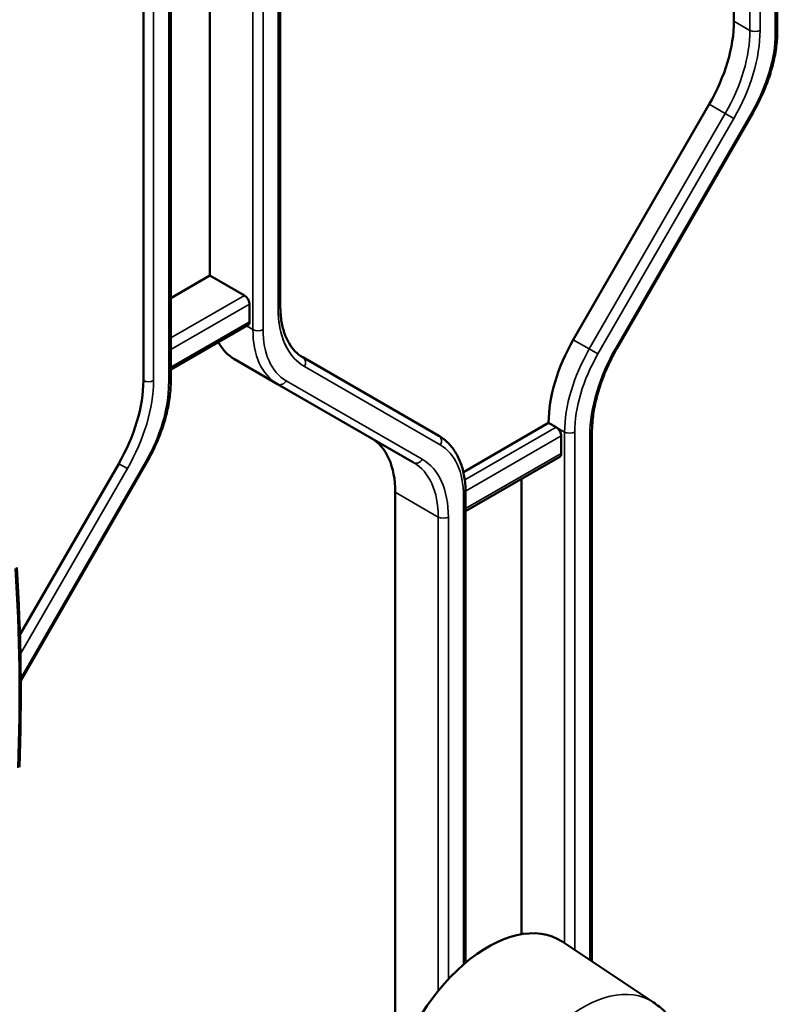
# Model space of a CAD drawing. Header units: millimetres. Extents: x 0 to 14369, y -869 to 2970.
# Tile 468 of 656: x 3657 to 3688, y 1113 to 1155. Entities that reach past the tile are written whole.
import ezdxf

# ---------------------------------------------------------------- set-up
doc = ezdxf.new("R2010")
doc.units = ezdxf.units.MM
doc.header["$LTSCALE"] = 10
doc.layers.add('Sichtbar (ISO)', color=7, linetype='Continuous', lineweight=50)
doc.layers.add('Sichtbar schmal (ISO)', color=7, linetype='Continuous', lineweight=35)

msp = doc.modelspace()

# ---------------------------------------------------------------- linework, layer by layer
at = {"layer": 'Sichtbar (ISO)'}
for p, q in [((3688.46, 1154.164), (3688.46, 1179.867)), ((3688.46, 1154.164), (3688.46, 1179.867)), ((3686.639, 1154.57), (3686.639, 1179.258)), ((3686.639, 1179.258), (3686.639, 1154.57)), ((3667.6, 1142.628), (3667.6, 1167.316)), ((3667.6, 1142.628), (3667.6, 1167.316)), ((3663.004, 1139.467), (3663.004, 1165.17)), ((3663.004, 1139.467), (3663.004, 1165.17)), ((3664.648, 1165.375), (3664.648, 1143.897)), ((3664.648, 1143.897), (3664.648, 1165.375)), ((3661.855, 1164.173), (3661.855, 1139.485)), ((3679.897, 1141.2), (3685.604, 1151.085)), ((3685.604, 1151.085), (3679.897, 1141.2)), ((3681.739, 1140.854), (3687.446, 1150.739)), ((3681.739, 1140.854), (3687.446, 1150.739)), ((3663.004, 1142.947), (3664.648, 1143.897)), ((3664.648, 1143.897), (3663.004, 1142.947)), ((3666.098, 1143.06), (3664.648, 1143.897)), ((3664.648, 1143.897), (3666.098, 1143.06)), ((3666.31, 1141.958), (3666.31, 1142.693)), ((3666.31, 1142.693), (3666.31, 1141.958)), ((3663.004, 1139.947), (3666.248, 1141.82)), ((3663.004, 1139.947), (3666.248, 1141.82)), ((3665.684, 1140.383), (3667.487, 1139.342)), ((3667.487, 1139.342), (3665.684, 1140.383)), ((3674.255, 1137.167), (3668.548, 1140.462)), ((3668.548, 1140.462), (3674.255, 1137.167)), ((3667.487, 1139.342), (3673.194, 1136.047)), ((3673.194, 1136.047), (3667.487, 1139.342)), ((3675.283, 1135.649), (3678.861, 1137.715)), ((3678.861, 1137.715), (3675.283, 1135.649)), ((3678.861, 1137.715), (3679.179, 1137.532)), ((3679.179, 1137.532), (3678.861, 1137.715)), ((3679.391, 1136.429), (3679.391, 1137.164)), ((3679.391, 1137.164), (3679.391, 1136.429)), ((3680.681, 1115.111), (3680.681, 1137.31)), ((3680.681, 1115.111), (3680.681, 1137.31)), ((3675.378, 1134.011), (3679.329, 1136.292)), ((3675.378, 1134.011), (3679.329, 1136.292)), ((3660.82, 1136), (3656.673, 1128.819)), ((3656.707, 1126.89), (3661.99, 1136.042)), ((3656.707, 1126.89), (3661.99, 1136.042)), ((3677.73, 1116.256), (3677.73, 1135.369)), ((3677.73, 1135.369), (3677.73, 1116.256)), ((3672.426, 1110.533), (3672.426, 1134.799)), ((3672.426, 1134.799), (3672.426, 1110.533)), ((3675.378, 1115.057), (3675.378, 1134.756)), ((3675.378, 1115.057), (3675.378, 1134.756)), ((3683.253, 1113.398), (3679.425, 1115.949))]:
    msp.add_line(p, q, dxfattribs=at)
for centre, major_axis, start_param, end_param in [((3683.104, 1152.528), (2.5, 4.33), 4.712389, 5.497787), ((3683.104, 1152.528), (-2.5, -4.33), 1.570796, 2.356194), ((3666.098, 1142.815), (0.15, -0.26), 0.785398, 2.356194), ((3666.098, 1142.815), (-0.15, 0.26), 3.926991, 5.497787), ((3666.098, 1142.08), (0.15, -0.26), 0, 0.785398), ((3666.098, 1142.08), (0.15, -0.26), 0, 0.785398), ((3682.397, 1139.757), (2.5, 4.33), 1.570796, 2.356194), ((3682.397, 1139.757), (-2.5, -4.33), 4.712389, 5.497787), ((3668.184, 1144.713), (-2.5, -4.33), 5.947662, 6.283185), ((3668.184, 1144.713), (-2.5, -4.33), 5.947662, 6.283185), ((3658.32, 1137.444), (-2.5, -4.33), 1.570796, 2.356194), ((3679.179, 1137.287), (0.15, -0.26), 0.785398, 2.356195), ((3679.179, 1137.287), (-0.15, 0.26), 3.926991, 5.497787), ((3668.891, 1132.758), (2.5, 4.33), 5.497787, 6.283185), ((3668.891, 1132.758), (2.5, 4.33), 5.497787, 6.283185), ((3679.179, 1136.552), (0.15, -0.26), 0, 0.785398), ((3679.179, 1136.552), (0.15, -0.26), 0, 0.785398), ((3676.316, 1110.82), (3, 5.196), 6.246119, 8.37758)]:
    msp.add_ellipse(centre, major_axis=major_axis, ratio=0.57735, start_param=start_param, end_param=end_param, dxfattribs=at)
for points, knots in [([(3688.46, 1154.164), (3688.46, 1153.95), (3688.445, 1153.728), (3688.388, 1153.277), (3688.345, 1153.046), (3688.232, 1152.582), (3688.163, 1152.347), (3687.998, 1151.88), (3687.903, 1151.647), (3687.691, 1151.187), (3687.574, 1150.96), (3687.446, 1150.739)], [0, 0, 0, 0, 0.1570796, 0.1570796, 0.3141593, 0.3141593, 0.4712389, 0.4712389, 0.6283185, 0.6283185, 0.7853982, 0.7853982, 0.7853982, 0.7853982]), ([(3688.46, 1154.164), (3688.46, 1153.95), (3688.445, 1153.728), (3688.388, 1153.277), (3688.345, 1153.046), (3688.232, 1152.582), (3688.163, 1152.347), (3687.998, 1151.88), (3687.903, 1151.647), (3687.691, 1151.187), (3687.574, 1150.96), (3687.446, 1150.739)], [0, 0, 0, 0, 0.1570796, 0.1570796, 0.3141593, 0.3141593, 0.4712389, 0.4712389, 0.6283185, 0.6283185, 0.7853982, 0.7853982, 0.7853982, 0.7853982]), ([(3667.6, 1142.628), (3667.6, 1142.415), (3667.615, 1142.212), (3667.671, 1141.832), (3667.713, 1141.655), (3667.822, 1141.33), (3667.889, 1141.183), (3668.044, 1140.922), (3668.132, 1140.807), (3668.326, 1140.611), (3668.432, 1140.528), (3668.548, 1140.462)], [3.1415927, 3.1415927, 3.1415927, 3.1415927, 3.2986723, 3.2986723, 3.4557519, 3.4557519, 3.6128316, 3.6128316, 3.7699112, 3.7699112, 3.9269908, 3.9269908, 3.9269908, 3.9269908]), ([(3667.6, 1142.628), (3667.6, 1142.415), (3667.615, 1142.212), (3667.671, 1141.832), (3667.713, 1141.655), (3667.822, 1141.33), (3667.889, 1141.183), (3668.044, 1140.922), (3668.132, 1140.807), (3668.326, 1140.611), (3668.432, 1140.528), (3668.548, 1140.462)], [3.1415927, 3.1415927, 3.1415927, 3.1415927, 3.2986723, 3.2986723, 3.4557519, 3.4557519, 3.6128316, 3.6128316, 3.7699112, 3.7699112, 3.9269908, 3.9269908, 3.9269908, 3.9269908]), ([(3681.739, 1140.854), (3681.605, 1140.621), (3681.481, 1140.383), (3681.258, 1139.9), (3681.159, 1139.655), (3680.987, 1139.167), (3680.915, 1138.923), (3680.798, 1138.442), (3680.754, 1138.206), (3680.696, 1137.746), (3680.681, 1137.523), (3680.681, 1137.31)], [2.3561945, 2.3561945, 2.3561945, 2.3561945, 2.5132741, 2.5132741, 2.6703538, 2.6703538, 2.8274334, 2.8274334, 2.984513, 2.984513, 3.1415927, 3.1415927, 3.1415927, 3.1415927]), ([(3681.739, 1140.854), (3681.605, 1140.621), (3681.481, 1140.383), (3681.258, 1139.9), (3681.159, 1139.655), (3680.987, 1139.167), (3680.915, 1138.923), (3680.798, 1138.442), (3680.754, 1138.206), (3680.696, 1137.746), (3680.681, 1137.523), (3680.681, 1137.31)], [2.3561945, 2.3561945, 2.3561945, 2.3561945, 2.5132741, 2.5132741, 2.6703538, 2.6703538, 2.8274334, 2.8274334, 2.984513, 2.984513, 3.1415927, 3.1415927, 3.1415927, 3.1415927]), ([(3663.004, 1139.467), (3663.004, 1139.253), (3662.989, 1139.031), (3662.932, 1138.58), (3662.889, 1138.349), (3662.776, 1137.885), (3662.707, 1137.65), (3662.542, 1137.183), (3662.448, 1136.95), (3662.235, 1136.49), (3662.118, 1136.263), (3661.99, 1136.042)], [0, 0, 0, 0, 0.1570796, 0.1570796, 0.3141593, 0.3141593, 0.4712389, 0.4712389, 0.6283185, 0.6283185, 0.7853982, 0.7853982, 0.7853982, 0.7853982]), ([(3663.004, 1139.467), (3663.004, 1139.253), (3662.989, 1139.031), (3662.932, 1138.58), (3662.889, 1138.349), (3662.776, 1137.885), (3662.707, 1137.65), (3662.542, 1137.183), (3662.448, 1136.95), (3662.235, 1136.49), (3662.118, 1136.263), (3661.99, 1136.042)], [0, 0, 0, 0, 0.1570796, 0.1570796, 0.3141593, 0.3141593, 0.4712389, 0.4712389, 0.6283185, 0.6283185, 0.7853982, 0.7853982, 0.7853982, 0.7853982]), ([(3674.255, 1137.167), (3674.401, 1137.082), (3674.536, 1136.978), (3674.777, 1136.734), (3674.883, 1136.595), (3675.065, 1136.288), (3675.14, 1136.121), (3675.26, 1135.765), (3675.304, 1135.575), (3675.364, 1135.178), (3675.378, 1134.97), (3675.378, 1134.756)], [5.4977871, 5.4977871, 5.4977871, 5.4977871, 5.6548668, 5.6548668, 5.8119464, 5.8119464, 5.969026, 5.969026, 6.1261057, 6.1261057, 6.2831853, 6.2831853, 6.2831853, 6.2831853]), ([(3674.255, 1137.167), (3674.401, 1137.082), (3674.536, 1136.978), (3674.777, 1136.734), (3674.883, 1136.595), (3675.065, 1136.288), (3675.14, 1136.121), (3675.26, 1135.765), (3675.304, 1135.575), (3675.364, 1135.178), (3675.378, 1134.97), (3675.378, 1134.756)], [5.4977871, 5.4977871, 5.4977871, 5.4977871, 5.6548668, 5.6548668, 5.8119464, 5.8119464, 5.969026, 5.969026, 6.1261057, 6.1261057, 6.2831853, 6.2831853, 6.2831853, 6.2831853]), ([(3684.811, 1111.165), (3684.768, 1111.327), (3684.714, 1111.489), (3684.585, 1111.812), (3684.509, 1111.974), (3684.33, 1112.291), (3684.227, 1112.448), (3683.994, 1112.748), (3683.863, 1112.893), (3683.576, 1113.162), (3683.42, 1113.287), (3683.253, 1113.398)], [0.2617994, 0.2617994, 0.2617994, 0.2617994, 0.3591059, 0.3591059, 0.4564123, 0.4564123, 0.5537188, 0.5537188, 0.6510253, 0.6510253, 0.7483318, 0.7483318, 0.7483318, 0.7483318])]:
    msp.add_open_spline(points, degree=3, knots=knots, dxfattribs=at)
msp.add_open_spline([(3656.537, 1131.641), (3656.725, 1128.88), (3656.748, 1126.071), (3656.653, 1123.261)], degree=3, dxfattribs=at)
at = {"layer": 'Sichtbar schmal (ISO)'}
for p, q in [((3688.372, 1179.745), (3688.372, 1154.042)), ((3688.372, 1154.042), (3688.372, 1179.745)), ((3687.311, 1178.87), (3687.311, 1154.182)), ((3687.311, 1154.182), (3687.311, 1178.87)), ((3687.735, 1154.182), (3687.735, 1178.87)), ((3687.735, 1178.87), (3687.735, 1154.182)), ((3666.451, 1167.334), (3666.451, 1141.631)), ((3666.451, 1141.631), (3666.451, 1167.334)), ((3666.876, 1141.631), (3666.876, 1167.334)), ((3666.876, 1167.334), (3666.876, 1141.631)), ((3667.512, 1167.194), (3667.512, 1142.506)), ((3667.512, 1142.506), (3667.512, 1167.194)), ((3662.916, 1165.048), (3662.916, 1139.345)), ((3662.916, 1139.345), (3662.916, 1165.048)), ((3661.855, 1164.173), (3661.855, 1139.485)), ((3662.28, 1139.485), (3662.28, 1164.173)), ((3662.28, 1164.173), (3662.28, 1139.485)), ((3687.311, 1154.182), (3686.639, 1154.57)), ((3686.639, 1154.57), (3687.311, 1154.182)), ((3685.604, 1151.085), (3686.276, 1150.697)), ((3686.276, 1150.697), (3685.604, 1151.085)), ((3686.276, 1150.697), (3680.568, 1140.812)), ((3680.568, 1140.812), (3686.276, 1150.697)), ((3681.691, 1140.881), (3687.398, 1150.766)), ((3687.398, 1150.766), (3681.691, 1140.881)), ((3686.638, 1150.488), (3686.276, 1150.697)), ((3686.276, 1150.697), (3686.638, 1150.488)), ((3687.446, 1150.739), (3687.398, 1150.766)), ((3687.398, 1150.766), (3687.446, 1150.739)), ((3686.638, 1150.488), (3680.931, 1140.603)), ((3680.931, 1140.603), (3686.638, 1150.488)), ((3666.098, 1143.06), (3663.004, 1141.274)), ((3663.004, 1141.274), (3666.098, 1143.06)), ((3663.004, 1140.784), (3666.31, 1142.693)), ((3666.31, 1142.693), (3663.004, 1140.784)), ((3666.31, 1141.958), (3663.004, 1140.049)), ((3663.004, 1140.049), (3666.31, 1141.958)), ((3666.451, 1141.631), (3666.186, 1141.785)), ((3666.186, 1141.785), (3666.451, 1141.631)), ((3680.568, 1140.812), (3679.897, 1141.2)), ((3679.897, 1141.2), (3680.568, 1140.812)), ((3680.568, 1140.812), (3680.931, 1140.603)), ((3680.931, 1140.603), (3680.568, 1140.812)), ((3681.691, 1140.881), (3681.739, 1140.854)), ((3681.739, 1140.854), (3681.691, 1140.881)), ((3674.317, 1136.785), (3668.61, 1140.08)), ((3668.61, 1140.08), (3674.317, 1136.785)), ((3667.849, 1139.48), (3673.556, 1136.185)), ((3673.556, 1136.185), (3667.849, 1139.48)), ((3679.179, 1137.532), (3675.342, 1135.316)), ((3675.342, 1135.316), (3679.179, 1137.532)), ((3679.179, 1137.532), (3679.533, 1137.328)), ((3679.533, 1137.328), (3679.179, 1137.532)), ((3675.377, 1134.847), (3679.391, 1137.164)), ((3679.391, 1137.164), (3675.377, 1134.847)), ((3679.533, 1137.328), (3679.533, 1115.877)), ((3679.533, 1115.877), (3679.533, 1137.328)), ((3679.957, 1115.594), (3679.957, 1137.328)), ((3679.957, 1137.328), (3679.957, 1115.594)), ((3680.594, 1137.188), (3680.594, 1115.17)), ((3680.594, 1115.17), (3680.594, 1137.188)), ((3679.391, 1136.429), (3675.378, 1134.112)), ((3675.378, 1134.112), (3679.391, 1136.429)), ((3660.82, 1136), (3656.673, 1128.819)), ((3661.182, 1135.791), (3656.693, 1128.016)), ((3656.693, 1128.016), (3661.182, 1135.791)), ((3656.706, 1126.999), (3661.942, 1136.069)), ((3661.942, 1136.069), (3656.706, 1126.999)), ((3661.182, 1135.791), (3660.82, 1136)), ((3660.82, 1136), (3661.182, 1135.791)), ((3661.99, 1136.042), (3661.942, 1136.069)), ((3661.942, 1136.069), (3661.99, 1136.042)), ((3672.426, 1134.799), (3674.23, 1133.758)), ((3674.23, 1133.758), (3672.426, 1134.799)), ((3675.29, 1134.633), (3675.29, 1114.982)), ((3675.29, 1114.982), (3675.29, 1134.633)), ((3674.23, 1133.758), (3674.23, 1113.882)), ((3674.23, 1113.882), (3674.23, 1133.758)), ((3674.654, 1114.368), (3674.654, 1133.758)), ((3674.654, 1133.758), (3674.654, 1114.368))]:
    msp.add_line(p, q, dxfattribs=at)
for centre, major_axis, ratio, start_param, end_param in [((3683.776, 1152.141), (-2.5, -4.33), 0.57735, 1.570796, 2.356194), ((3683.776, 1152.141), (2.5, 4.33), 0.57735, 4.712389, 5.497787), ((3683.988, 1152.018), (-2.65, -4.59), 0.57735, 1.570796, 2.356194), ((3683.988, 1152.018), (2.65, 4.59), 0.57735, 4.712389, 5.497787), ((3687.523, 1154.304), (-0.3, 0), 0.57735, 0.785398, 2.356194), ((3687.523, 1154.304), (0.3, 0), 0.57735, 3.926991, 5.497787), ((3685.048, 1152.123), (2.35, 4.07), 0.57735, 4.712389, 5.497787), ((3685.048, 1152.123), (-2.35, -4.07), 0.57735, 1.570796, 2.356194), ((3688.16, 1154.164), (0.3, 0), 0.57735, 5.497787, 6.283185), ((3688.16, 1154.164), (0.3, 0), 0.57735, 5.497787, 6.283185), ((3667.3, 1142.628), (0.3, 0), 0.57735, 5.497787, 6.283185), ((3667.3, 1142.628), (0.3, 0), 0.57735, 5.497931, 6.283185), ((3671.26, 1144.67), (-2.65, -4.59), 0.57735, 5.497787, 6.283185), ((3666.664, 1141.754), (-0.3, 0), 0.57735, 0.785398, 2.356194), ((3669.987, 1143.672), (-2.5, -4.33), 0.57735, 5.497787, 6.283185), ((3666.664, 1141.754), (0.3, 0), 0.57735, 3.926991, 5.497787), ((3669.987, 1143.672), (-2.5, -4.33), 0.57735, 5.497787, 6.283185), ((3670.199, 1143.55), (-2.35, -4.07), 0.57735, 5.497787, 6.283185), ((3670.199, 1143.55), (-2.35, -4.07), 0.57735, 5.497787, 6.283185), ((3683.068, 1139.369), (-2.5, -4.33), 0.57735, 4.712389, 5.497787), ((3683.068, 1139.369), (2.5, 4.33), 0.57735, 1.570796, 2.356194), ((3684.341, 1139.351), (2.65, 4.59), 0.57735, 1.570796, 2.356194), ((3684.341, 1139.351), (-2.65, -4.59), 0.57735, 4.712389, 5.497787), ((3668.398, 1140.202), (0.15, 0.26), 0.816497, 4.712676, 6.283185), ((3668.398, 1140.202), (0.15, 0.26), 0.816497, 4.712676, 6.283185), ((3683.281, 1139.246), (-2.35, -4.07), 0.57735, 4.712389, 5.497787), ((3683.281, 1139.246), (2.35, 4.07), 0.57735, 1.570796, 2.356194), ((3658.32, 1137.444), (-2.5, -4.33), 0.57735, 1.570796, 2.356194), ((3658.532, 1137.321), (-2.65, -4.59), 0.57735, 1.570796, 2.356194), ((3658.532, 1137.321), (2.65, 4.59), 0.57735, 4.712389, 5.497787), ((3662.067, 1139.607), (-0.3, 0), 0.57735, 0.785398, 2.356194), ((3662.067, 1139.607), (0.3, 0), 0.57735, 3.926991, 5.497787), ((3667.637, 1139.602), (-0.15, -0.26), 0.816497, 0, 1.570796), ((3667.637, 1139.602), (-0.15, -0.26), 0.816497, 0, 1.570796), ((3659.592, 1137.426), (2.35, 4.07), 0.57735, 4.712389, 5.497787), ((3659.592, 1137.426), (-2.35, -4.07), 0.57735, 1.570796, 2.356194), ((3662.704, 1139.467), (0.3, 0), 0.57735, 5.497787, 6.283185), ((3662.704, 1139.467), (0.3, 0), 0.57735, 5.497787, 6.283185), ((3674.105, 1136.907), (0.15, 0.26), 0.816497, 4.712389, 6.283185), ((3674.105, 1136.907), (0.15, 0.26), 0.816497, 4.712389, 6.283185), ((3679.745, 1137.45), (0.3, 0), 0.57735, 3.926991, 5.497787), ((3679.745, 1137.45), (-0.3, 0), 0.57735, 0.785398, 2.356194), ((3680.381, 1137.31), (0.3, 0), 0.57735, 5.497787, 6.283185), ((3680.381, 1137.31), (0.3, 0), 0.57735, 5.497787, 6.283185), ((3671.967, 1132.714), (2.35, 4.07), 0.57735, 5.497787, 6.283185), ((3671.967, 1132.714), (2.35, 4.07), 0.57735, 5.497787, 6.283185), ((3673.344, 1136.307), (-0.15, -0.26), 0.816497, 0, 1.570796), ((3673.344, 1136.307), (-0.15, -0.26), 0.816497, 0, 1.570796), ((3670.906, 1131.595), (2.65, 4.59), 0.57735, 5.497787, 6.283185), ((3670.906, 1131.595), (2.65, 4.59), 0.57735, 5.497787, 6.283185), ((3670.694, 1131.717), (2.5, 4.33), 0.57735, 5.497787, 6.283185), ((3670.694, 1131.717), (2.5, 4.33), 0.57735, 5.497787, 6.283185), ((3675.078, 1134.756), (0.3, 0), 0.57735, 5.497787, 6.283185), ((3675.078, 1134.756), (0.3, 0), 0.57735, 5.497787, 6.283185), ((3674.442, 1133.881), (0.3, 0), 0.57735, 3.926991, 5.497787), ((3674.442, 1133.881), (-0.3, 0), 0.57735, 0.785398, 2.356194), ((3680.297, 1108.522), (2.852, 4.941), 0.57735, 6.246119, 8.37758)]:
    msp.add_ellipse(centre, major_axis=major_axis, ratio=ratio, start_param=start_param, end_param=end_param, dxfattribs=at)
msp.add_open_spline([(3668.61, 1140.08), (3668.374, 1140.218), (3668.177, 1140.4), (3668.014, 1140.632), (3667.852, 1140.864), (3667.725, 1141.146), (3667.64, 1141.46), (3667.555, 1141.774), (3667.512, 1142.12), (3667.512, 1142.506)], degree=3, knots=[0, 0, 0, 0, 0.333333, 0.333333, 0.333333, 0.666667, 0.666667, 0.666667, 1, 1, 1, 1], dxfattribs=at)
msp.add_open_spline([(3656.586, 1123.241), (3656.682, 1126.046), (3656.659, 1128.847), (3656.471, 1131.603)], degree=3, dxfattribs=at)

doc.saveas('drawing.dxf')
